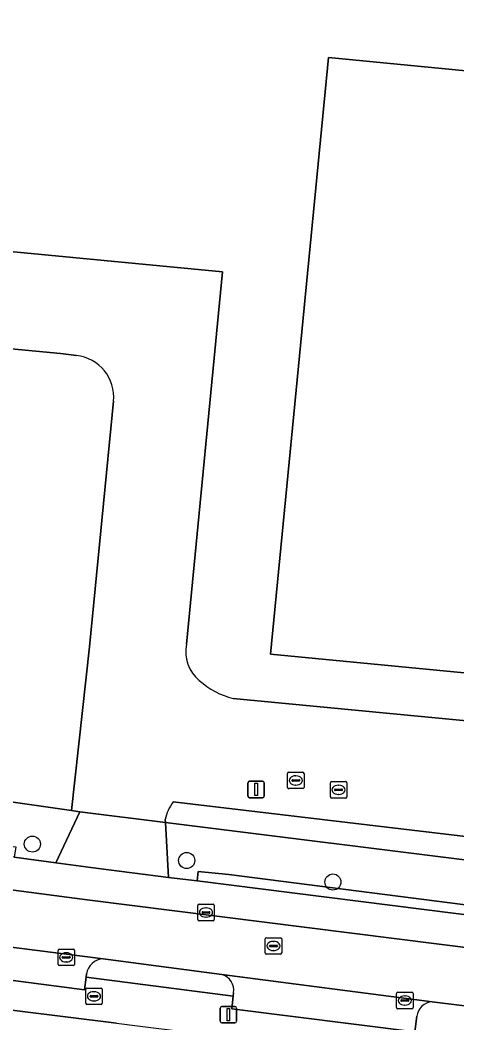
# Model space of a CAD drawing. Extents: x 161848 to 162726, y 385382 to 386521.
# Drawn here: x 162220.7 to 162247.3, y 386339.7 to 386400.6 of the extents above; entities that cross this region are included whole.
import ezdxf

# ---------------------------------------------------------------- set-up
doc = ezdxf.new("R2010")
doc.units = 0
for name, color, linetype in [('IMGEO_Boom', 7, 'Continuous'), ('IMGEO_Brandkraan', 7, 'Continuous'), ('IMGEO_Erf', 7, 'Continuous'), ('IMGEO_Groenvoorziening', 7, 'Continuous'), ('IMGEO_Haag', 7, 'Continuous'), ('IMGEO_Hek', 7, 'Continuous'), ('IMGEO_Kolk', 7, 'Continuous'), ('IMGEO_Lichtmast', 7, 'Continuous'), ('IMGEO_Pand', 7, 'Continuous'), ('IMGEO_Parkeervlak_open', 7, 'Continuous'), ('IMGEO_Rijbaan_lokaal_open', 7, 'Continuous'), ('IMGEO_Rioolput', 7, 'Continuous'), ('IMGEO_Voetpad_open', 7, 'Continuous')]:
    doc.layers.add(name, color=color, linetype=linetype)

msp = doc.modelspace()

# ---------------------------------------------------------------- linework, layer by layer
at = {"layer": 'IMGEO_Boom'}
for centre in [(162221.498, 386350.539), (162230.886, 386349.54), (162239.782, 386348.232)]:
    msp.add_circle(centre, 0.489, dxfattribs=at)
at = {"layer": 'IMGEO_Brandkraan'}
for p, q in [((162224.747, 386340.858), (162224.747, 386341.71)), ((162224.822, 386341.784), (162225.674, 386341.784)), ((162225.006, 386341.278), (162225.006, 386341.29)), ((162225.049, 386341.327), (162225.447, 386341.327)), ((162225.235, 386341.564), (162225.26, 386341.564)), ((162225.49, 386341.29), (162225.49, 386341.278)), ((162225.748, 386341.71), (162225.748, 386340.858)), ((162225.674, 386340.784), (162224.822, 386340.784)), ((162225.444, 386341.241), (162225.046, 386341.241)), ((162225.258, 386341.004), (162225.233, 386341.004))]:
    msp.add_line(p, q, dxfattribs=at)
for points in [[(162224.747, 386340.858), (162224.747, 386341.71)], [(162224.822, 386341.784), (162225.674, 386341.784)], [(162225.748, 386341.71), (162225.748, 386340.858)], [(162225.674, 386340.784), (162224.822, 386340.784)]]:
    msp.add_lwpolyline(points, dxfattribs=at)
for centre, radius, start, end in [((162224.824, 386341.708), 0.0765, 91.55205, 178.44795), ((162224.824, 386341.708), 0.0765, 91.55205, 178.44795), ((162225.046, 386341.287), 0.0403, 85.87752, 175.75265), ((162225.451, 386341.289), 0.0386, 1.73085, 96.63898), ((162225.672, 386341.708), 0.0765, 1.55205, 88.44795), ((162225.672, 386341.708), 0.0765, 1.55205, 88.44795), ((162224.824, 386340.86), 0.0765, 181.55205, 268.44795), ((162224.824, 386340.86), 0.0765, 181.55205, 268.44795), ((162225.043, 386341.277), 0.0366, 178.93798, 274.71019), ((162225.447, 386341.284), 0.043, 264.86636, 352.45326), ((162225.672, 386340.86), 0.0765, 271.55205, 358.44795), ((162225.672, 386340.86), 0.0765, 271.55205, 358.44795)]:
    msp.add_arc(centre, radius, start, end, dxfattribs=at)
for centre, major_axis, ratio, start_param, end_param in [((162225.234, 386341.284), (-0.387, 0.002), 0.722429, 4.712389, 7.853982), ((162225.259, 386341.284), (-0.39, 0.002), 0.717154, 1.570796, 4.712389)]:
    msp.add_ellipse(centre, major_axis=major_axis, ratio=ratio, start_param=start_param, end_param=end_param, dxfattribs=at)
at = {"layer": 'IMGEO_Erf'}
for points in [[(162300.03, 386450.965), (162250.514, 386456.492), (162198.755, 386458.546), (162196.535, 386456.809), (162189.361, 386443.065), (162187.674, 386443.939), (162180.999, 386431.06), (162178.47, 386404.378), (162178.22, 386401.743), (162177.72, 386396.465), (162174.416, 386391.373), (162174.661, 386391.322), (162174.594, 386390.939), (162233.055, 386385.334), (162230.865, 386362.693)], [(162261.166, 386423.593), (162262.839, 386423.424), (162263.011, 386425.174), (162263.837, 386425.092), (162265.228, 386439.283), (162287.133, 386437.135), (162286.44, 386430.049), (162300.63, 386428.66), (162297.878, 386399.516), (162283.606, 386400.898), (162280.831, 386372.263), (162266.41, 386373.66), (162265.017, 386359.281), (162235.994, 386362.093), (162239.519, 386398.37), (162261.038, 386396.28)], [(162224.176, 386380.247), (162223.205, 386380.369), (162173.7, 386385.057), (162171.655, 386366.542), (162175.716, 386361.855), (162207.683, 386354.883), (162223.873, 386352.584), (162224.968, 386362.535), (162226.443, 386377.464)], [(162233.722, 386359.396), (162263.808, 386356.512)], [(162226.617, 386339.646), (162175.466, 386345.999), (162174.883, 386337.008)]]:
    msp.add_lwpolyline(points, dxfattribs=at)
for centre, radius, start, end in [((162223.905, 386377.711), 2.55, 354.43363, 83.8981), ((162233.12, 386362.255), 2.297, 169.00143, 230.34239), ((162234.859, 386364.06), 4.8, 228.11459, 256.29984)]:
    msp.add_arc(centre, radius, start, end, dxfattribs=at)
at = {"layer": 'IMGEO_Groenvoorziening'}
for points in [[(162175.716, 386361.855), (162171.655, 386366.542), (162170.729, 386358.151), (162201.835, 386352.811), (162209.177, 386351.789), (162220.489, 386350.371), (162220.388, 386349.738), (162222.936, 386349.397), (162224.391, 386352.511), (162223.873, 386352.584), (162207.683, 386354.883)], [(162231.52, 386348.296), (162231.575, 386348.876), (162233.446, 386348.699), (162249.259, 386346.667), (162249.576, 386349.351), (162229.598, 386351.853), (162229.773, 386348.517)]]:
    msp.add_lwpolyline(points, close=True, dxfattribs=at)
msp.add_lwpolyline([(162229.574, 386352.028), (162229.598, 386351.853), (162249.576, 386349.351), (162249.744, 386350.782), (162230.054, 386353.106)], dxfattribs=at)
msp.add_arc((162232.75, 386351.26), 3.267, 145.59497, 166.40118, dxfattribs=at)
at = {"layer": 'IMGEO_Haag'}
msp.add_lwpolyline([(162229.574, 386352.028), (162229.598, 386351.853), (162249.576, 386349.351), (162249.744, 386350.782), (162230.054, 386353.106)], dxfattribs=at)
msp.add_arc((162232.75, 386351.26), 3.267, 145.59497, 166.40118, dxfattribs=at)
at = {"layer": 'IMGEO_Hek'}
for points in [[(162224.391, 386352.511), (162207.683, 386354.883), (162175.716, 386361.855), (162171.655, 386366.542)], [(162249.576, 386349.351), (162229.598, 386351.853), (162224.391, 386352.511)]]:
    msp.add_lwpolyline(points, dxfattribs=at)
at = {"layer": 'IMGEO_Kolk'}
for p, q in [((162239.626, 386353.414), (162239.626, 386354.266)), ((162239.701, 386354.34), (162240.553, 386354.34)), ((162240.114, 386354.12), (162240.139, 386354.12)), ((162240.627, 386354.266), (162240.627, 386353.414)), ((162239.885, 386353.834), (162239.885, 386353.846)), ((162240.323, 386353.797), (162239.925, 386353.797)), ((162239.928, 386353.883), (162240.326, 386353.883)), ((162240.137, 386353.56), (162240.112, 386353.56)), ((162240.369, 386353.846), (162240.369, 386353.834)), ((162240.553, 386353.34), (162239.701, 386353.34)), ((162231.561, 386345.953), (162231.561, 386346.805)), ((162231.636, 386346.879), (162232.488, 386346.879)), ((162232.562, 386346.805), (162232.562, 386345.953)), ((162231.82, 386346.373), (162231.82, 386346.385)), ((162232.258, 386346.336), (162231.86, 386346.336)), ((162231.863, 386346.422), (162232.261, 386346.422)), ((162232.049, 386346.659), (162232.074, 386346.659)), ((162232.304, 386346.385), (162232.304, 386346.373)), ((162232.488, 386345.879), (162231.636, 386345.879)), ((162232.072, 386346.099), (162232.047, 386346.099)), ((162223.059, 386343.225), (162223.059, 386344.077)), ((162223.134, 386344.151), (162223.986, 386344.151)), ((162223.547, 386343.931), (162223.572, 386343.931)), ((162224.06, 386344.077), (162224.06, 386343.225)), ((162223.986, 386343.151), (162223.134, 386343.151)), ((162223.318, 386343.645), (162223.318, 386343.657)), ((162223.756, 386343.608), (162223.358, 386343.608)), ((162223.361, 386343.694), (162223.759, 386343.694)), ((162223.57, 386343.371), (162223.545, 386343.371)), ((162223.802, 386343.657), (162223.802, 386343.645)), ((162243.655, 386340.601), (162243.655, 386341.453)), ((162243.73, 386341.527), (162244.582, 386341.527)), ((162244.143, 386341.307), (162244.168, 386341.307)), ((162244.656, 386341.453), (162244.656, 386340.601)), ((162243.914, 386341.021), (162243.914, 386341.033)), ((162244.352, 386340.984), (162243.954, 386340.984)), ((162243.957, 386341.07), (162244.355, 386341.07)), ((162244.166, 386340.747), (162244.141, 386340.747)), ((162244.398, 386341.033), (162244.398, 386341.021)), ((162244.582, 386340.527), (162243.73, 386340.527))]:
    msp.add_line(p, q, dxfattribs=at)
for points in [[(162239.626, 386353.414), (162239.626, 386354.266)], [(162239.701, 386354.34), (162240.553, 386354.34)], [(162240.627, 386354.266), (162240.627, 386353.414)], [(162240.553, 386353.34), (162239.701, 386353.34)], [(162231.561, 386345.953), (162231.561, 386346.805)], [(162231.636, 386346.879), (162232.488, 386346.879)], [(162232.562, 386346.805), (162232.562, 386345.953)], [(162232.488, 386345.879), (162231.636, 386345.879)], [(162223.059, 386343.225), (162223.059, 386344.077)], [(162223.134, 386344.151), (162223.986, 386344.151)], [(162224.06, 386344.077), (162224.06, 386343.225)], [(162223.986, 386343.151), (162223.134, 386343.151)], [(162243.655, 386340.601), (162243.655, 386341.453)], [(162243.73, 386341.527), (162244.582, 386341.527)], [(162244.656, 386341.453), (162244.656, 386340.601)], [(162244.582, 386340.527), (162243.73, 386340.527)]]:
    msp.add_lwpolyline(points, dxfattribs=at)
for centre, radius, start, end in [((162239.703, 386354.264), 0.0765, 91.55205, 178.44795), ((162239.703, 386354.264), 0.0765, 91.55205, 178.44795), ((162240.551, 386354.264), 0.0765, 1.55205, 88.44795), ((162240.551, 386354.264), 0.0765, 1.55205, 88.44795), ((162239.925, 386353.843), 0.0403, 85.87752, 175.75265), ((162239.922, 386353.833), 0.0366, 178.93798, 274.71019), ((162240.326, 386353.84), 0.043, 264.86636, 352.45326), ((162240.33, 386353.845), 0.0386, 1.73085, 96.63898), ((162239.703, 386353.416), 0.0765, 181.55205, 268.44795), ((162239.703, 386353.416), 0.0765, 181.55205, 268.44795), ((162240.551, 386353.416), 0.0765, 271.55205, 358.44795), ((162240.551, 386353.416), 0.0765, 271.55205, 358.44795), ((162231.638, 386346.803), 0.0765, 91.55205, 178.44795), ((162231.638, 386346.803), 0.0765, 91.55205, 178.44795), ((162232.486, 386346.803), 0.0765, 1.55205, 88.44795), ((162232.486, 386346.803), 0.0765, 1.55205, 88.44795), ((162231.86, 386346.382), 0.0403, 85.87752, 175.75265), ((162231.857, 386346.372), 0.0366, 178.93798, 274.71019), ((162232.261, 386346.379), 0.043, 264.86636, 352.45326), ((162232.265, 386346.384), 0.0386, 1.73085, 96.63898), ((162231.638, 386345.955), 0.0765, 181.55205, 268.44795), ((162231.638, 386345.955), 0.0765, 181.55205, 268.44795), ((162232.486, 386345.955), 0.0765, 271.55205, 358.44795), ((162232.486, 386345.955), 0.0765, 271.55205, 358.44795), ((162223.136, 386344.075), 0.0765, 91.55205, 178.44795), ((162223.136, 386344.075), 0.0765, 91.55205, 178.44795), ((162223.984, 386344.075), 0.0765, 1.55205, 88.44795), ((162223.984, 386344.075), 0.0765, 1.55205, 88.44795), ((162223.136, 386343.227), 0.0765, 181.55205, 268.44795), ((162223.136, 386343.227), 0.0765, 181.55205, 268.44795), ((162223.358, 386343.654), 0.0403, 85.87752, 175.75265), ((162223.355, 386343.644), 0.0366, 178.93798, 274.71019), ((162223.759, 386343.651), 0.043, 264.86636, 352.45326), ((162223.763, 386343.656), 0.0386, 1.73085, 96.63898), ((162223.984, 386343.227), 0.0765, 271.55205, 358.44795), ((162223.984, 386343.227), 0.0765, 271.55205, 358.44795), ((162243.732, 386341.451), 0.0765, 91.55205, 178.44795), ((162243.732, 386341.451), 0.0765, 91.55205, 178.44795), ((162244.58, 386341.451), 0.0765, 1.55205, 88.44795), ((162244.58, 386341.451), 0.0765, 1.55205, 88.44795), ((162243.954, 386341.03), 0.0403, 85.87752, 175.75265), ((162243.951, 386341.02), 0.0366, 178.93798, 274.71019), ((162244.355, 386341.027), 0.043, 264.86636, 352.45326), ((162244.359, 386341.032), 0.0386, 1.73085, 96.63898), ((162243.732, 386340.603), 0.0765, 181.55205, 268.44795), ((162243.732, 386340.603), 0.0765, 181.55205, 268.44795), ((162244.58, 386340.603), 0.0765, 271.55205, 358.44795), ((162244.58, 386340.603), 0.0765, 271.55205, 358.44795)]:
    msp.add_arc(centre, radius, start, end, dxfattribs=at)
for centre, major_axis, ratio, start_param, end_param in [((162240.113, 386353.84), (-0.387, 0.002), 0.722429, 4.712389, 7.853982), ((162240.138, 386353.84), (-0.39, 0.002), 0.717154, 1.570796, 4.712389), ((162232.048, 386346.379), (-0.387, 0.002), 0.722429, 4.712389, 7.853982), ((162232.073, 386346.379), (-0.39, 0.002), 0.717154, 1.570796, 4.712389), ((162223.546, 386343.651), (-0.387, 0.002), 0.722429, 4.712389, 7.853982), ((162223.571, 386343.651), (-0.39, 0.002), 0.717154, 1.570796, 4.712389), ((162244.142, 386341.027), (-0.387, 0.002), 0.722429, 4.712389, 7.853982), ((162244.167, 386341.027), (-0.39, 0.002), 0.717154, 1.570796, 4.712389)]:
    msp.add_ellipse(centre, major_axis=major_axis, ratio=ratio, start_param=start_param, end_param=end_param, dxfattribs=at)
at = {"layer": 'IMGEO_Lichtmast'}
for p, q in [((162234.615, 386353.461), (162234.615, 386354.261)), ((162234.615, 386354.261), (162234.615, 386353.461)), ((162234.715, 386354.361), (162235.505, 386354.361)), ((162235.505, 386354.361), (162234.715, 386354.361)), ((162235.605, 386354.261), (162235.605, 386353.461)), ((162235.605, 386353.461), (162235.605, 386354.261)), ((162235.505, 386353.361), (162234.715, 386353.361)), ((162234.715, 386353.361), (162235.505, 386353.361)), ((162232.931, 386339.764), (162232.931, 386340.564)), ((162232.931, 386340.564), (162232.931, 386339.764)), ((162233.031, 386340.664), (162233.821, 386340.664)), ((162233.821, 386340.664), (162233.031, 386340.664)), ((162233.921, 386340.564), (162233.921, 386339.764)), ((162233.921, 386339.764), (162233.921, 386340.564)), ((162233.821, 386339.664), (162233.031, 386339.664)), ((162233.031, 386339.664), (162233.821, 386339.664))]:
    msp.add_line(p, q, dxfattribs=at)
for points in [[(162235.035, 386354.236), (162235.185, 386354.236), (162235.185, 386353.486), (162235.035, 386353.486), (162235.035, 386354.236)], [(162233.351, 386340.539), (162233.501, 386340.539), (162233.501, 386339.789), (162233.351, 386339.789), (162233.351, 386340.539)]]:
    msp.add_lwpolyline(points, dxfattribs=at)
for centre, start, end in [((162234.715, 386354.261), 90, 180), ((162234.715, 386354.261), 90, 180), ((162235.505, 386354.261), 0, 90), ((162235.505, 386354.261), 360, 90), ((162234.715, 386353.461), 180, 270), ((162234.715, 386353.461), 180, 270), ((162235.505, 386353.461), 270, 0), ((162235.505, 386353.461), 270, 0), ((162233.031, 386340.564), 90, 180), ((162233.031, 386340.564), 90, 180), ((162233.821, 386340.564), 0, 90), ((162233.821, 386340.564), 360, 90), ((162233.031, 386339.764), 180, 270), ((162233.031, 386339.764), 180, 270), ((162233.821, 386339.764), 270, 0), ((162233.821, 386339.764), 270, 0)]:
    msp.add_arc(centre, 0.1, start, end, dxfattribs=at)
at = {"layer": 'IMGEO_Pand'}
msp.add_lwpolyline([(162260.988, 386421.76), (162262.657, 386421.593), (162261.584, 386410.475), (162262.41, 386410.394), (162261.038, 386396.28), (162239.519, 386398.37), (162235.994, 386362.093), (162265.017, 386359.281), (162266.41, 386373.66), (162280.831, 386372.263), (162283.606, 386400.898), (162297.878, 386399.516), (162300.63, 386428.66), (162286.44, 386430.049), (162287.133, 386437.135), (162265.228, 386439.283), (162263.837, 386425.092), (162263.011, 386425.174), (162262.839, 386423.424), (162261.166, 386423.593)], dxfattribs=at)
at = {"layer": 'IMGEO_Parkeervlak_open'}
for points in [[(162169.554, 386355.75), (162172.923, 386355.163), (162180.325, 386353.897), (162196.247, 386351.137), (162204.893, 386349.765), (162224.839, 386347.152), (162254.299, 386343.439)], [(162253.472, 386345.527), (162252.718, 386345.622), (162249.188, 386346.067), (162231.52, 386348.296), (162229.773, 386348.517), (162225.354, 386349.074), (162222.936, 386349.397), (162220.388, 386349.738), (162206.684, 386351.571)], [(162225.81, 386343.566), (162214.924, 386344.934), (162202.546, 386346.605), (162181.504, 386350.142)], [(162182.257, 386348.03), (162200.117, 386344.958), (162204.04, 386344.375), (162224.67, 386341.684), (162224.77, 386342.445), (162224.796, 386342.644)], [(162245.82, 386340.955), (162233.017, 386342.606)], [(162233.742, 386341.487), (162233.721, 386341.296), (162233.635, 386340.526), (162244.768, 386339.133), (162244.892, 386340.069)]]:
    msp.add_lwpolyline(points, dxfattribs=at)
for centre, radius, start, end in [((162225.868, 386342.484), 1.083, 93.04365, 171.51498), ((162232.781, 386341.659), 0.976, 349.86858, 76.00982), ((162245.88, 386339.963), 0.994, 93.46336, 173.88395)]:
    msp.add_arc(centre, radius, start, end, dxfattribs=at)
at = {"layer": 'IMGEO_Rijbaan_lokaal_open'}
for points in [[(162230.865, 386362.693), (162233.055, 386385.334), (162174.594, 386390.939), (162174.661, 386391.322), (162174.416, 386391.373), (162173.7, 386385.057), (162223.205, 386380.369), (162224.176, 386380.247)], [(162226.443, 386377.464), (162224.968, 386362.535), (162223.873, 386352.584), (162224.391, 386352.511), (162229.598, 386351.853), (162229.574, 386352.028)], [(162263.808, 386356.512), (162233.722, 386359.396)], [(162224.839, 386347.152), (162204.893, 386349.765), (162196.247, 386351.137), (162180.325, 386353.897), (162172.923, 386355.163), (162169.554, 386355.75), (162169.009, 386352.243), (162169.4, 386352.181), (162172.143, 386351.745), (162181.294, 386350.178), (162181.504, 386350.142), (162202.546, 386346.605), (162214.924, 386344.934), (162225.81, 386343.566), (162233.017, 386342.606), (162245.82, 386340.955), (162253.202, 386340.036)], [(162230.054, 386353.106), (162249.744, 386350.782), (162253.26, 386350.341), (162269.372, 386348.631), (162269.244, 386347.32), (162271.189, 386347.146), (162271.308, 386348.425), (162271.514, 386350.629), (162272.012, 386350.584), (162272.145, 386352.006), (162292.058, 386350.148), (162295.543, 386349.823)], [(162260.768, 386342.429), (162260.05, 386342.659), (162254.299, 386343.439), (162224.839, 386347.152)]]:
    msp.add_lwpolyline(points, dxfattribs=at)
for centre, radius, start, end in [((162223.905, 386377.711), 2.55, 354.43363, 83.8981), ((162233.12, 386362.255), 2.297, 169.00143, 230.34239), ((162234.859, 386364.06), 4.8, 228.11459, 256.29984), ((162232.75, 386351.26), 3.267, 145.59497, 166.40118)]:
    msp.add_arc(centre, radius, start, end, dxfattribs=at)
at = {"layer": 'IMGEO_Rioolput'}
for p, q in [((162237.023, 386353.984), (162237.023, 386354.836)), ((162237.098, 386354.91), (162237.95, 386354.91)), ((162238.024, 386354.836), (162238.024, 386353.984)), ((162237.282, 386354.404), (162237.282, 386354.416)), ((162237.72, 386354.367), (162237.322, 386354.367)), ((162237.325, 386354.453), (162237.723, 386354.453)), ((162237.534, 386354.13), (162237.509, 386354.13)), ((162237.511, 386354.69), (162237.536, 386354.69)), ((162237.766, 386354.416), (162237.766, 386354.404)), ((162237.95, 386353.91), (162237.098, 386353.91)), ((162235.664, 386343.919), (162235.664, 386344.771)), ((162235.739, 386344.845), (162236.591, 386344.845)), ((162235.923, 386344.339), (162235.923, 386344.351)), ((162235.966, 386344.388), (162236.364, 386344.388)), ((162236.152, 386344.625), (162236.177, 386344.625)), ((162236.407, 386344.351), (162236.407, 386344.339)), ((162236.665, 386344.771), (162236.665, 386343.919)), ((162236.591, 386343.845), (162235.739, 386343.845)), ((162236.361, 386344.302), (162235.963, 386344.302)), ((162236.175, 386344.065), (162236.15, 386344.065))]:
    msp.add_line(p, q, dxfattribs=at)
for points in [[(162237.023, 386353.984), (162237.023, 386354.836)], [(162237.098, 386354.91), (162237.95, 386354.91)], [(162238.024, 386354.836), (162238.024, 386353.984)], [(162237.95, 386353.91), (162237.098, 386353.91)], [(162235.664, 386343.919), (162235.664, 386344.771)], [(162235.739, 386344.845), (162236.591, 386344.845)], [(162236.665, 386344.771), (162236.665, 386343.919)], [(162236.591, 386343.845), (162235.739, 386343.845)]]:
    msp.add_lwpolyline(points, dxfattribs=at)
for centre, radius, start, end in [((162237.1, 386354.834), 0.0765, 91.55205, 178.44795), ((162237.1, 386354.834), 0.0765, 91.55205, 178.44795), ((162237.948, 386354.834), 0.0765, 1.55205, 88.44795), ((162237.948, 386354.834), 0.0765, 1.55205, 88.44795), ((162237.322, 386354.413), 0.0403, 85.87752, 175.75265), ((162237.319, 386354.403), 0.0366, 178.93798, 274.71019), ((162237.723, 386354.41), 0.043, 264.86636, 352.45326), ((162237.727, 386354.415), 0.0386, 1.73085, 96.63898), ((162237.1, 386353.986), 0.0765, 181.55205, 268.44795), ((162237.1, 386353.986), 0.0765, 181.55205, 268.44795), ((162237.948, 386353.986), 0.0765, 271.55205, 358.44795), ((162237.948, 386353.986), 0.0765, 271.55205, 358.44795), ((162235.741, 386344.769), 0.0765, 91.55205, 178.44795), ((162235.741, 386344.769), 0.0765, 91.55205, 178.44795), ((162235.963, 386344.348), 0.0403, 85.87752, 175.75265), ((162235.96, 386344.338), 0.0366, 178.93798, 274.71019), ((162236.364, 386344.345), 0.043, 264.86636, 352.45326), ((162236.368, 386344.35), 0.0386, 1.73085, 96.63898), ((162236.589, 386344.769), 0.0765, 1.55205, 88.44795), ((162236.589, 386344.769), 0.0765, 1.55205, 88.44795), ((162235.741, 386343.921), 0.0765, 181.55205, 268.44795), ((162235.741, 386343.921), 0.0765, 181.55205, 268.44795), ((162236.589, 386343.921), 0.0765, 271.55205, 358.44795), ((162236.589, 386343.921), 0.0765, 271.55205, 358.44795)]:
    msp.add_arc(centre, radius, start, end, dxfattribs=at)
for centre, major_axis, ratio, start_param, end_param in [((162237.51, 386354.41), (-0.387, 0.002), 0.722429, 4.712389, 7.853982), ((162237.535, 386354.41), (-0.39, 0.002), 0.717154, 1.570796, 4.712389), ((162236.151, 386344.345), (-0.387, 0.002), 0.722429, 4.712389, 7.853982), ((162236.176, 386344.345), (-0.39, 0.002), 0.717154, 1.570796, 4.712389)]:
    msp.add_ellipse(centre, major_axis=major_axis, ratio=ratio, start_param=start_param, end_param=end_param, dxfattribs=at)
at = {"layer": 'IMGEO_Voetpad_open'}
for points in [[(162229.773, 386348.517), (162229.598, 386351.853), (162224.391, 386352.511), (162222.936, 386349.397), (162225.354, 386349.074)], [(162249.188, 386346.067), (162249.259, 386346.667), (162233.446, 386348.699), (162231.575, 386348.876), (162231.52, 386348.296)]]:
    msp.add_lwpolyline(points, close=True, dxfattribs=at)
for points in [[(162181.504, 386350.142), (162181.294, 386350.178), (162181.114, 386348.991), (162169.234, 386351.023), (162158.935, 386348.052), (162173.99, 386346.182), (162175.466, 386345.999), (162226.617, 386339.646), (162228.051, 386339.468), (162251.607, 386336.542)], [(162244.892, 386340.069), (162244.768, 386339.133), (162233.635, 386340.526), (162233.721, 386341.296), (162224.77, 386342.445), (162224.67, 386341.684), (162204.04, 386344.375), (162200.117, 386344.958), (162182.257, 386348.03)], [(162233.017, 386342.606), (162225.81, 386343.566)], [(162224.796, 386342.644), (162224.77, 386342.445), (162233.721, 386341.296), (162233.742, 386341.487)], [(162253.202, 386340.036), (162245.82, 386340.955)]]:
    msp.add_lwpolyline(points, dxfattribs=at)
for centre, radius, start, end in [((162225.868, 386342.484), 1.083, 93.04365, 171.51498), ((162232.781, 386341.659), 0.976, 349.86858, 76.00982), ((162245.88, 386339.963), 0.994, 93.46336, 173.88395)]:
    msp.add_arc(centre, radius, start, end, dxfattribs=at)

doc.saveas('drawing.dxf')
